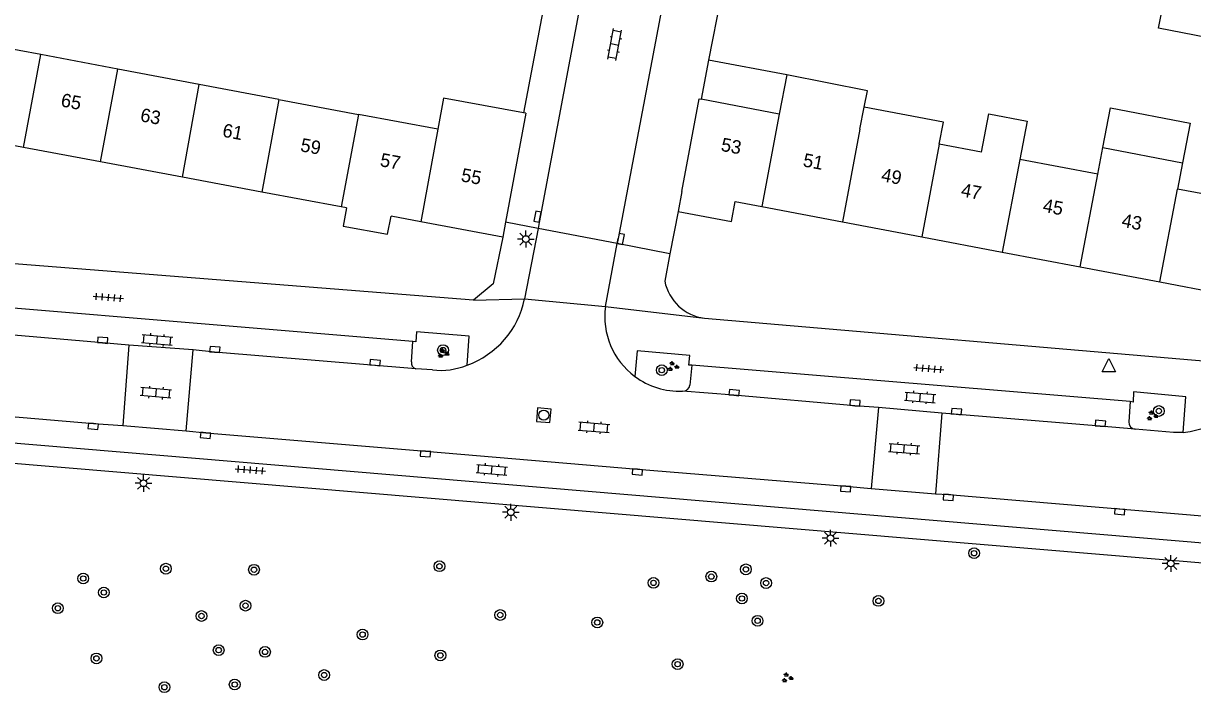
# Model space of a CAD drawing. Extents: x 131000 to 133014, y 396499 to 399001.
# Drawn here: x 131442.6 to 131529.4, y 397155.4 to 397205.1 of the extents above; entities that cross this region are included whole.
import ezdxf

# ---------------------------------------------------------------- set-up
doc = ezdxf.new("R2010")
doc.units = 0
for name, color, linetype in [('gg-afsc-muur', 7, 'Continuous'), ('gg-anno-huisnummerreeks BGT', 7, 'Continuous'), ('gg-bbg-gedigitaliseerde bebouwing', 7, 'Continuous'), ('gg-bbg-gedigitaliseerde bijgebouw', 7, 'Continuous'), ('gg-bbg-hoofdgebouw', 7, 'Continuous'), ('gg-bbg-luifel en loopbrug', 7, 'Continuous'), ('gg-bbg-tussenscheiding', 7, 'Continuous'), ('gg-knt-verharding', 7, 'Continuous'), ('gg-knt-verharding nz', 7, 'Continuous'), ('gt-grn-weggrens', 7, 'Continuous'), ('gt-symb-boom', 7, 'Continuous'), ('gt-symb-groenvak', 7, 'Continuous'), ('gt-symb-klinker verharding', 7, 'Continuous'), ('gt-symb-kolk', 7, 'Continuous'), ('gt-symb-lichtmast', 7, 'Continuous'), ('gt-symb-rioolschacht', 7, 'Continuous'), ('gt-symb-tegel verharding', 7, 'Continuous'), ('gt-symb-waterafsluiter', 7, 'Continuous')]:
    doc.layers.add(name, color=color, linetype=linetype)

# ---------------------------------------------------------------- blocks, each defined once
blk = doc.blocks.new('gt0-WAFSL')
at = {"layer": 'gt-symb-waterafsluiter'}
for p, q in [((-0.5, -0.333), (0, 0.667)), ((0, 0.667), (0.5, -0.333)), ((0.5, -0.333), (-0.5, -0.333))]:
    blk.add_line(p, q, dxfattribs=at)
blk = doc.blocks.new('gt0-BOOM')
at = {"layer": 'gt-symb-boom'}
for radius in [0.4, 0.2]:
    blk.add_circle((0, 0), radius, dxfattribs=at)
blk = doc.blocks.new('gt0-GRVAK')
at = {"layer": 'gt-symb-groenvak'}
for p, q in [((-0.11, 0.189), (-0.228, 0.24)), ((-0.182, 0.153), (0.088, 0.153)), ((-0.091, 0.211), (-0.156, 0.322)), ((-0.047, 0.214), (-0.047, 0.393)), ((-0.004, 0.211), (0.061, 0.322)), ((0.015, 0.189), (0.133, 0.24)), ((0.262, -0.052), (0.197, 0.059)), ((0.305, -0.049), (0.305, 0.13)), ((0.349, -0.052), (0.414, 0.059)), ((-0.245, -0.228), (-0.363, -0.177)), ((-0.318, -0.264), (-0.047, -0.264)), ((-0.226, -0.206), (-0.291, -0.095)), ((-0.183, -0.203), (-0.183, -0.024)), ((-0.139, -0.206), (-0.074, -0.095)), ((-0.12, -0.228), (-0.002, -0.177)), ((0.243, -0.074), (0.125, -0.023)), ((0.17, -0.11), (0.441, -0.11)), ((0.368, -0.074), (0.486, -0.023))]:
    blk.add_line(p, q, dxfattribs=at)
blk = doc.blocks.new('gt0-KOLK')
at = {"layer": 'gt-symb-kolk'}
blk.add_lwpolyline([(0, 0), (0.375, 0), (0.375, 0.4), (-0.375, 0.4), (-0.375, 0), (0, 0)], dxfattribs=at)
blk = doc.blocks.new('gt0-KL1')
at = {"layer": 'gt-symb-klinker verharding'}
for p, q in [((-1.15, 0.3), (1.15, 0.3)), ((-1, -0.3), (-1, 0.3)), ((-0.5, 0.3), (-0.5, 0.45)), ((0, -0.3), (0, 0.3)), ((0.5, 0.3), (0.5, 0.45)), ((1, -0.3), (1, 0.3)), ((-1.15, -0.3), (1.15, -0.3)), ((-0.5, -0.45), (-0.5, -0.3)), ((0.5, -0.45), (0.5, -0.3))]:
    blk.add_line(p, q, dxfattribs=at)
blk = doc.blocks.new('gt0-LMAST')
at = {"layer": 'gt-symb-lichtmast'}
for p, q in [((-0.182, 0.173), (-0.447, 0.438)), ((-0.005, 0.246), (-0.005, 0.621)), ((0.172, 0.173), (0.437, 0.438)), ((-0.255, -0.004), (-0.63, -0.004)), ((-0.182, -0.181), (-0.447, -0.446)), ((-0.005, -0.254), (-0.005, -0.629)), ((0.437, -0.446), (0.172, -0.181)), ((0.245, -0.004), (0.62, -0.004))]:
    blk.add_line(p, q, dxfattribs=at)
blk.add_circle((-0.005, -0.004), 0.25, dxfattribs=at)
blk = doc.blocks.new('gt0-TEG1')
at = {"layer": 'gt-symb-tegel verharding'}
for p, q in [((-1.125, 0), (1.125, 0)), ((-0.9, -0.25), (-0.9, 0.25)), ((-0.45, -0.25), (-0.45, 0.25)), ((0, -0.25), (0, 0.25)), ((0.45, -0.25), (0.45, 0.25)), ((0.9, -0.25), (0.9, 0.25))]:
    blk.add_line(p, q, dxfattribs=at)
blk = doc.blocks.new('gt0-RS')
at = {"layer": 'gt-symb-rioolschacht'}
blk.add_lwpolyline([(-0.5, -0.5), (0.5, -0.5), (0.5, 0.5), (-0.5, 0.5)], close=True, dxfattribs=at)
blk.add_circle((0, 0), 0.375, dxfattribs=at)

msp = doc.modelspace()

# ---------------------------------------------------------------- linework, layer by layer
at = {"layer": 'gg-afsc-muur'}
for p, q in [((131494.491, 397207.721), (131493.464, 397202.35)), ((131481.241, 397206.522), (131479.716, 397198.455))]:
    msp.add_line(p, q, dxfattribs=at)
at = {"layer": 'gg-bbg-gedigitaliseerde bebouwing'}
for p, q in [((131443.867, 397202.768), (131438.021, 397203.867)), ((131449.57, 397201.695), (131443.867, 397202.768)), ((131455.631, 397200.556), (131449.57, 397201.695)), ((131499.267, 397201.267), (131498.709, 397198.359)), ((131461.537, 397199.445), (131455.631, 397200.556)), ((131461.537, 397199.445), (131467.455, 397198.333)), ((131498.709, 397198.359), (131492.91, 397199.452)), ((131473.35, 397197.224), (131467.455, 397198.333)), ((131513.739, 397195.526), (131510.597, 397196.118)), ((131522.378, 397193.897), (131522.753, 397195.861)), ((131522.753, 397195.861), (131528.656, 397194.734)), ((131522.378, 397193.897), (131516.586, 397194.989)), ((131528.656, 397194.734), (131528.284, 397192.784)), ((131534.18, 397191.659), (131528.284, 397192.784))]:
    msp.add_line(p, q, dxfattribs=at)
for points in [[(131505.011, 397198.857), (131505.253, 397200.086), (131499.267, 397201.267)], [(131479.716, 397198.455), (131473.78, 397199.535), (131473.35, 397197.224)], [(131510.597, 397196.118), (131510.904, 397197.746), (131505.011, 397198.857)], [(131513.739, 397195.526), (131514.276, 397198.373), (131517.123, 397197.836), (131516.586, 397194.989)]]:
    msp.add_lwpolyline(points, dxfattribs=at)
at = {"layer": 'gg-bbg-gedigitaliseerde bijgebouw'}
msp.add_lwpolyline([(131530.435, 397204.046), (131526.882, 397204.725), (131527.364, 397207.249)], dxfattribs=at)
at = {"layer": 'gg-bbg-hoofdgebouw'}
for p, q in [((131479.875, 397198.425), (131478.377, 397190.336)), ((131479.875, 397198.425), (131479.716, 397198.455)), ((131442.586, 397195.879), (131436.54, 397197.01)), ((131448.29, 397194.811), (131442.586, 397195.879)), ((131454.383, 397193.671), (131448.29, 397194.811)), ((131460.281, 397192.567), (131454.383, 397193.671)), ((131466.177, 397191.464), (131460.281, 397192.567)), ((131491.47, 397192.61), (131491.189, 397191.127)), ((131466.571, 397191.39), (131466.177, 397191.464)), ((131495.443, 397191.858), (131497.405, 397191.487)), ((131497.405, 397191.487), (131503.407, 397190.351)), ((131472.075, 397190.361), (131469.871, 397190.773)), ((131478.17, 397189.22), (131472.075, 397190.361)), ((131478.377, 397190.336), (131478.17, 397189.22)), ((131503.407, 397190.351), (131509.308, 397189.235)), ((131509.308, 397189.235), (131515.268, 397188.107)), ((131515.268, 397188.107), (131521.062, 397187.011)), ((131521.062, 397187.011), (131526.968, 397185.893)), ((131526.968, 397185.893), (131533.06, 397184.74))]:
    msp.add_line(p, q, dxfattribs=at)
for points in [[(131491.47, 397192.61), (131492.76, 397199.48), (131492.91, 397199.452)], [(131466.571, 397191.39), (131466.317, 397190.03), (131469.622, 397189.441), (131469.871, 397190.773)], [(131491.189, 397191.127), (131495.162, 397190.375), (131495.443, 397191.858)]]:
    msp.add_lwpolyline(points, dxfattribs=at)
at = {"layer": 'gg-bbg-luifel en loopbrug'}
for p, q in [((131493.464, 397202.35), (131492.91, 397199.452)), ((131499.267, 397201.267), (131493.464, 397202.35))]:
    msp.add_line(p, q, dxfattribs=at)
msp.add_lwpolyline([(131522.753, 397195.861), (131523.316, 397198.808), (131529.219, 397197.68), (131528.656, 397194.734)], dxfattribs=at)
at = {"layer": 'gg-bbg-tussenscheiding'}
for p, q in [((131442.586, 397195.879), (131443.867, 397202.768)), ((131448.29, 397194.811), (131449.57, 397201.695)), ((131454.383, 397193.671), (131455.631, 397200.556)), ((131461.537, 397199.445), (131460.281, 397192.567)), ((131504.704, 397197.229), (131505.011, 397198.857)), ((131467.455, 397198.333), (131466.177, 397191.464)), ((131498.709, 397198.359), (131497.405, 397191.487)), ((131473.35, 397197.224), (131472.075, 397190.361)), ((131504.704, 397197.229), (131503.407, 397190.351)), ((131510.597, 397196.118), (131509.308, 397189.235)), ((131516.586, 397194.989), (131515.268, 397188.107)), ((131521.062, 397187.011), (131522.378, 397193.897)), ((131526.968, 397185.893), (131528.284, 397192.784))]:
    msp.add_line(p, q, dxfattribs=at)
at = {"layer": 'gg-knt-verharding'}
for p, q in [((131491.208, 397245.13), (131480.88, 397190.311)), ((131497.14, 397244.055), (131486.741, 397189.111)), ((131491.189, 397191.127), (131490.589, 397187.989)), ((131480.88, 397190.311), (131480.795, 397189.871)), ((131480.795, 397189.871), (131479.79, 397184.639)), ((131485.795, 397184.065), (131486.672, 397188.742)), ((131486.672, 397188.742), (131486.741, 397189.111)), ((131490.589, 397187.989), (131490.2, 397185.95)), ((131476.01, 397184.55), (131439.16, 397187.46)), ((131471.487, 397181.465), (131438.961, 397184.184)), ((131493.147, 397183.198), (131532.05, 397179.89)), ((131450.411, 397181.211), (131449.941, 397175.237)), ((131454.646, 397174.846), (131455.177, 397180.854)), ((131471.385, 397179.971), (131471.487, 397181.465)), ((131472.946, 397179.358), (131471.708, 397179.456)), ((131492.211, 397179.716), (131492.07, 397178.243)), ((131524.764, 397177.012), (131492.211, 397179.716)), ((131506.077, 397176.585), (131505.54, 397170.573)), ((131524.764, 397177.012), (131524.671, 397175.498)), ((131510.793, 397176.153), (131510.306, 397170.173)), ((131536.678, 397164.481), (131431.451, 397173.274))]:
    msp.add_line(p, q, dxfattribs=at)
for points in [[(131478.17, 397189.22), (131477.47, 397185.75), (131476.01, 397184.55)], [(131475.523, 397179.718), (131475.688, 397181.874), (131471.776, 397182.192), (131471.716, 397181.457), (131471.487, 397181.465)], [(131492.211, 397179.716), (131491.998, 397179.725), (131492.074, 397180.446), (131488.165, 397180.786), (131487.982, 397178.88)], [(131528.7, 397174.73), (131528.917, 397177.364), (131525.027, 397177.735), (131524.986, 397176.976), (131524.764, 397177.012)], [(131432.167, 397176.225), (131432.051, 397174.758), (131551.388, 397164.758), (131551.545, 397166.27)], [(131528.7, 397174.73), (131527.992, 397174.727), (131525.143, 397174.96)]]:
    msp.add_lwpolyline(points, dxfattribs=at)
for centre, radius, start, end in [((131493.617, 397186.655), 3.489, 191.66214, 262.25726), ((131473.286, 397185.968), 6.639, 289.69429, 348.44858), ((131491.284, 397183.327), 5.539, 172.33958, 233.39984), ((131471.814, 397179.881), 0.438, 168.19961, 255.99099), ((131473.515, 397184.692), 5.364, 263.9157, 291.9895), ((131491.284, 397183.323), 5.536, 233.37638, 272.41816), ((131528.09, 397181.445), 6.743, 275.19172, 344.90295), ((131491.551, 397178.315), 0.524, 266.36093, 352.1387), ((131525.201, 397175.487), 0.53, 178.79461, 263.72786)]:
    msp.add_arc(centre, radius, start, end, dxfattribs=at)
at = {"layer": 'gg-knt-verharding nz'}
for p, q in [((131455.177, 397180.854), (131450.411, 397181.211)), ((131510.793, 397176.153), (131506.077, 397176.585)), ((131449.941, 397175.237), (131454.646, 397174.846)), ((131505.54, 397170.573), (131510.306, 397170.173))]:
    msp.add_line(p, q, dxfattribs=at)
for points in [[(131450.411, 397181.211), (131448.435, 397181.363), (131440.982, 397182.027), (131438.287, 397182.236)], [(131471.708, 397179.456), (131456.771, 397180.675), (131455.177, 397180.854)], [(131506.077, 397176.585), (131504.324, 397176.709), (131495.343, 397177.48), (131491.518, 397177.792)], [(131431.769, 397176.746), (131447.766, 397175.381), (131449.941, 397175.237)], [(131525.143, 397174.96), (131522.543, 397175.192), (131510.793, 397176.153)], [(131454.646, 397174.846), (131456.108, 397174.702), (131472.445, 397173.335), (131488.181, 397171.99), (131503.66, 397170.737), (131505.54, 397170.573)], [(131510.306, 397170.173), (131511.282, 397170.105), (131547.497, 397167.083), (131552.06, 397166.733)]]:
    msp.add_lwpolyline(points, dxfattribs=at)
at = {"layer": 'gt-grn-weggrens'}
for p, q in [((131480.795, 397189.871), (131478.377, 397190.336)), ((131486.672, 397188.742), (131480.795, 397189.871)), ((131490.589, 397187.989), (131486.672, 397188.742)), ((131476.01, 397184.55), (131479.79, 397184.639)), ((131479.79, 397184.639), (131485.795, 397184.065)), ((131485.795, 397184.065), (131493.147, 397183.198))]:
    msp.add_line(p, q, dxfattribs=at)

# ---------------------------------------------------------------- block references
at = {"layer": 'gt-symb-boom'}
for p in [(131473.736, 397180.832), (131489.982, 397179.344), (131526.899, 397176.313), (131513.182, 397165.76), (131453.149, 397164.608), (131473.47, 397164.79), (131447.009, 397163.882), (131459.697, 397164.53), (131493.661, 397164.022), (131496.229, 397164.558), (131489.368, 397163.556), (131497.728, 397163.544), (131448.541, 397162.843), (131495.935, 397162.397), (131506.076, 397162.218), (131445.126, 397161.677), (131459.065, 397161.863), (131477.986, 397161.174), (131455.796, 397161.097), (131485.192, 397160.618), (131497.099, 397160.741), (131467.759, 397159.721), (131457.07, 397158.563), (131447.994, 397157.949), (131460.515, 397158.43), (131473.538, 397158.174), (131491.159, 397157.522), (131458.263, 397156.013), (131464.908, 397156.715), (131453.041, 397155.812)]:
    msp.add_blockref('gt0-BOOM', p, dxfattribs=at)
at = {"layer": 'gt-symb-groenvak'}
for p in [(131473.738, 397180.591), (131490.803, 397179.616), (131526.396, 397175.959), (131499.288, 397156.511)]:
    msp.add_blockref('gt0-GRVAK', p, dxfattribs=at)
at = {"layer": 'gt-symb-klinker verharding'}
for p, rotation in [((131486.486, 397203.509), 79.28535610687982), ((131452.499, 397181.594), -4.820766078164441), ((131452.407, 397177.665), 175.29819168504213), ((131509.17, 397177.327), -4.820766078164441), ((131484.953, 397175.106), -4.644721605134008), ((131507.99, 397173.521), -4.644721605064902), ((131477.356, 397171.948), -4.820766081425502)]:
    msp.add_blockref('gt0-KL1', p, dxfattribs=dict(at, rotation=rotation))
at = {"layer": 'gt-symb-kolk'}
for p, rotation in [((131480.945, 397190.693), 79.3416384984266), ((131486.741, 397189.111), -101.00666417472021), ((131448.435, 397181.363), -4.359151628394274), ((131456.771, 397180.675), -4.644721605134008), ((131468.675, 397179.705), -4.701808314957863), ((131495.343, 397177.48), -4.934985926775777), ((131504.324, 397176.709), -4.0733644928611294), ((131511.855, 397176.071), -4.701808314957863), ((131447.766, 397175.381), 175.12211913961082), ((131522.543, 397175.192), -5.106241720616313), ((131456.108, 397174.702), 174.37493990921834), ((131472.445, 397173.335), 175.24111432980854), ((131488.181, 397171.99), 175.12211913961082), ((131503.66, 397170.737), 175.35527839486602), ((131511.282, 397170.105), 175.98782884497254), ((131524.005, 397169.037), 175.17923392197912)]:
    msp.add_blockref('gt0-KOLK', p, dxfattribs=dict(at, rotation=rotation))
at = {"layer": 'gt-symb-lichtmast'}
for p in [(131479.892, 397189.081), (131451.492, 397170.952), (131478.775, 397168.803), (131502.521, 397166.876), (131527.789, 397164.996)]:
    msp.add_blockref('gt0-LMAST', p, dxfattribs=at)
at = {"layer": 'gt-symb-rioolschacht', "rotation": -4.877880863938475}
msp.add_blockref('gt0-RS', (131481.216, 397176.002), dxfattribs=at)
at = {"layer": 'gt-symb-tegel verharding'}
for p, rotation in [((131448.881, 397184.747), -4.820766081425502), ((131509.819, 397179.46), -4.820766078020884), ((131459.427, 397171.937), -4.587625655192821)]:
    msp.add_blockref('gt0-TEG1', p, dxfattribs=dict(at, rotation=rotation))
at = {"layer": 'gt-symb-waterafsluiter'}
msp.add_blockref('gt0-WAFSL', (131523.19, 397179.543), dxfattribs=at)

# ---------------------------------------------------------------- texts
at = {"layer": 'gg-anno-huisnummerreeks BGT'}
for s, rotation, p in [('65', 349.4, (131445.3, 397198.932)), ('63', 349.4, (131451.198, 397197.828)), ('61', 349.4, (131457.3, 397196.686)), ('59', 349.4, (131463.091, 397195.603)), ('53', 349.3, (131494.325, 397195.632)), ('57', 349.4, (131469.005, 397194.496)), ('51', 349.3, (131500.417, 397194.479)), ('55', 349.4, (131475.021, 397193.371)), ('49', 349.3, (131506.228, 397193.38)), ('47', 349.3, (131512.154, 397192.258)), ('45', 349.3, (131518.229, 397191.109)), ('43', 349.3, (131524.079, 397190.002))]:
    msp.add_text(s, height=1, rotation=rotation, dxfattribs=at).set_placement(p)

doc.saveas('drawing.dxf')
